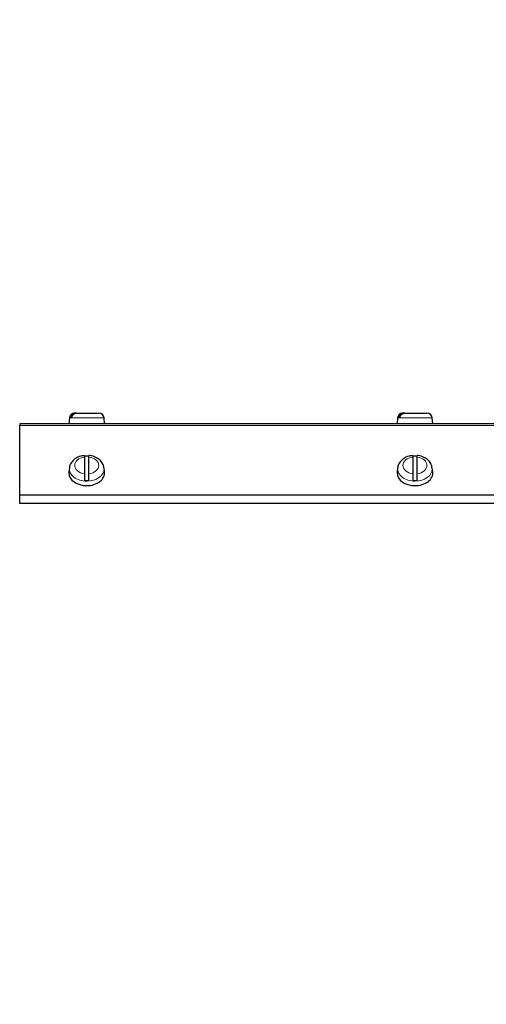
# Model space of a CAD drawing. Header units: millimetres. Extents: x 0 to 29700, y -16 to 21000.
# Tile 329 of 357: x 21765 to 21974, y 17244 to 17685. Entities that reach past the tile are written whole.
import ezdxf

# ---------------------------------------------------------------- set-up
doc = ezdxf.new("R2010")
doc.units = ezdxf.units.MM
doc.layers.add('1', color=7, linetype='Continuous', true_color=0xffffff)
doc.layers.add('254', color=7, linetype='Continuous', true_color=0xffffff)
doc.styles.add('latin_extended', font='simplex.shx')
doc.dimstyles.get("Standard").update_dxf_attribs({"dimtxt": 0.18, "dimasz": 0.18, "dimexe": 0.18, "dimexo": 0.0625, "dimgap": 0.09, "dimtad": 0, "dimtih": 1, "dimtoh": 1, "dimdec": 4, "dimzin": 0, "dimdsep": 46, "dimtxsty": 'Standard', "dimcen": 0.09, "dimadec": 0, "dimazin": 0, "dimtfac": 1, "dimtdec": 4, "dimtofl": 0, "dimtmove": 0, "dimatfit": 3, "dimfxl": 1, "dimtolj": 1, "dimtzin": 0, "dimarcsym": 0})

# ---------------------------------------------------------------- blocks, each defined once
blk = doc.blocks.new('_U4')
at = {"layer": '254', "color": 3, "linetype": 'Continuous', "lineweight": 13, "transparency": 16777216}
for p, q in [((28056.49, 18872.66), (28056.49, 14093.8)), ((18212.99, 16851.58), (18212.99, 14093.8)), ((18387.99, 14143.8), (27881.49, 14143.8))]:
    blk.add_line(p, q, dxfattribs=at)
at = {"layer": '254', "color": 3, "transparency": 16777216}
for points in [[(18387.99, 14172.97), (18387.99, 14114.64), (18212.99, 14143.8)], [(27881.49, 14114.64), (27881.49, 14172.97), (28056.49, 14143.8)]]:
    blk.add_solid(points, dxfattribs=at)
at = {"layer": 'Defpoints', "color": 0, "transparency": 16777216}
for p in [(28056.49, 18922.66), (18212.99, 16901.58), (28056.49, 14143.8)]:
    blk.add_point(p, dxfattribs=at)
at = {"layer": '254', "color": 2, "lineweight": 13, "transparency": 16777216, "insert": (22822.24, 14406.3), "char_height": 175, "attachment_point": 1, "style": 'latin_extended'}
blk.add_mtext('\\A1;9844', dxfattribs=at)

msp = doc.modelspace()

# ---------------------------------------------------------------- linework, layer by layer
at = {"layer": '1', "color": 2, "linetype": 'Continuous', "lineweight": 25}
for p, q in [((21787.715, 17506.912), (21787.487, 17504.303)), ((21788.786, 17507.203), (21788.022, 17507.203)), ((21790.218, 17509.103), (21790.106, 17509.103)), ((21790.982, 17509.103), (21790.218, 17509.103)), ((21790.982, 17509.103), (21800.867, 17509.103)), ((21803.487, 17504.303), (21803.258, 17506.912)), ((21934.715, 17506.912), (21934.487, 17504.303)), ((21935.786, 17507.203), (21935.022, 17507.203)), ((21937.218, 17509.103), (21937.106, 17509.103)), ((21937.982, 17509.103), (21937.218, 17509.103)), ((21937.982, 17509.103), (21947.867, 17509.103)), ((21950.487, 17504.303), (21950.258, 17506.912)), ((21765.495, 17502.803), (21765.472, 17502.803)), ((21765.495, 17502.303), (21765.472, 17502.303)), ((21765.487, 17504.303), (21765.487, 17503.571)), ((22059.754, 17504.303), (21765.487, 17504.303)), ((21765.487, 17472.561), (21765.487, 17503.571)), ((21765.472, 17498.117), (21765.495, 17498.117)), ((21794.487, 17489.408), (21794.487, 17481.931)), ((21796.487, 17481.931), (21796.487, 17489.408)), ((21941.487, 17489.408), (21941.487, 17481.931)), ((21943.487, 17481.931), (21943.487, 17489.408)), ((21787.745, 17484.601), (21787.517, 17482.771)), ((21803.456, 17482.771), (21803.229, 17484.601)), ((21934.745, 17484.601), (21934.517, 17482.771)), ((21950.456, 17482.771), (21950.229, 17484.601)), ((21787.517, 17482.771), (21787.487, 17482.276)), ((21934.517, 17482.771), (21934.487, 17482.276)), ((21765.487, 17472.4), (21765.487, 17472.561)), ((21765.487, 17468.653), (21765.487, 17472.4)), ((22076.41, 17468.653), (21765.487, 17468.653))]:
    msp.add_line(p, q, dxfattribs=at)
at = {"layer": '1', "color": 4, "linetype": 'Continuous', "lineweight": 13}
for p, q in [((21803.258, 17506.912), (21787.715, 17506.912)), ((21950.258, 17506.912), (21934.715, 17506.912)), ((22060.099, 17503.571), (21765.487, 17503.571)), ((22074.582, 17472.561), (21765.487, 17472.561)), ((22074.663, 17472.4), (21765.487, 17472.4))]:
    msp.add_line(p, q, dxfattribs=at)
at = {"layer": '1', "color": 2, "linetype": 'Continuous', "lineweight": 25}
for centre, start, end in [((21790.106, 17506.703), 90, 175), ((21800.867, 17506.703), 5, 90), ((21937.106, 17506.703), 90, 175), ((21947.867, 17506.703), 5, 90)]:
    msp.add_arc(centre, 2.4, start, end, dxfattribs=at)
at = {"layer": '1', "color": 4, "linetype": 'Continuous', "lineweight": 13}
for centre, major_axis, start_param, end_param in [((21795.487, 17485.67), (-5.381, 0), 4.8993196, 7.667051), ((21795.487, 17485.67), (-5.381, 0), 1.757727, 4.5254583), ((21942.487, 17485.67), (-5.381, 0), 4.8993196, 7.667051), ((21942.487, 17485.67), (-5.381, 0), 1.757727, 4.5254583), ((21795.487, 17484.121), (7.772, 0), 3.0606966, 4.712389), ((21795.487, 17484.121), (7.772, 0), 0, 0.097193), ((21942.487, 17484.121), (7.772, 0), 3.0606966, 4.712389), ((21942.487, 17484.121), (7.772, 0), 0, 0.097193), ((21795.487, 17484.121), (7.772, 0), 4.712389, 6.2831853), ((21942.487, 17484.121), (7.772, 0), 4.712389, 6.2831853)]:
    msp.add_ellipse(centre, major_axis=major_axis, ratio=0.7071068, start_param=start_param, end_param=end_param, dxfattribs=at)
at = {"layer": '1', "color": 2, "linetype": 'Continuous', "lineweight": 25}
for centre, major_axis, start_param, end_param in [((21795.487, 17484.326), (7.728, 0), 1.4410362, 1.7005564), ((21942.487, 17484.326), (7.728, 0), 1.4410362, 1.7005564), ((21795.487, 17482.276), (-8, 0), 0, 1.5707963), ((21795.487, 17482.276), (-8, 0), 1.5707963, 3.2292627), ((21942.487, 17482.276), (-8, 0), 0, 1.5707963), ((21942.487, 17482.276), (-8, 0), 1.5707963, 3.2292627), ((21795.487, 17484.326), (7.728, 0), 4.5826289, 4.8421491), ((21942.487, 17484.326), (7.728, 0), 4.5826289, 4.8421491)]:
    msp.add_ellipse(centre, major_axis=major_axis, ratio=0.7071068, start_param=start_param, end_param=end_param, dxfattribs=at)
for points, knots in [([(21790.218, 17509.103), (21790.09, 17509.103), (21789.964, 17509.092), (21789.716, 17509.047), (21789.593, 17509.013), (21789.412, 17508.945), (21789.352, 17508.92), (21789.237, 17508.864), (21789.18, 17508.834), (21789.014, 17508.735), (21788.909, 17508.66), (21788.784, 17508.552), (21788.759, 17508.53), (21788.711, 17508.485), (21788.641, 17508.416), (21788.575, 17508.342), (21788.449, 17508.189), (21788.373, 17508.08), (21788.289, 17507.933), (21788.273, 17507.903), (21788.241, 17507.843), (21788.226, 17507.813), (21788.183, 17507.721), (21788.157, 17507.659), (21788.086, 17507.469), (21788.049, 17507.339), (21788.022, 17507.203)], [0, 0, 0, 0, 0.125, 0.125, 0.25, 0.25, 0.3125, 0.3125, 0.375, 0.375, 0.5, 0.5, 0.53125, 0.53125, 0.5625, 0.625, 0.625, 0.75, 0.75, 0.78125, 0.78125, 0.8125, 0.8125, 0.875, 0.875, 1, 1, 1, 1]), ([(21788.786, 17507.203), (21788.813, 17507.339), (21788.85, 17507.469), (21788.921, 17507.659), (21788.947, 17507.721), (21788.99, 17507.813), (21789.005, 17507.843), (21789.036, 17507.903), (21789.053, 17507.933), (21789.137, 17508.08), (21789.213, 17508.189), (21789.339, 17508.342), (21789.383, 17508.391), (21789.452, 17508.462), (21789.475, 17508.485), (21789.524, 17508.53), (21789.548, 17508.552), (21789.673, 17508.66), (21789.778, 17508.735), (21789.944, 17508.834), (21790.001, 17508.864), (21790.088, 17508.906), (21790.117, 17508.919), (21790.177, 17508.945), (21790.207, 17508.957), (21790.357, 17509.013), (21790.48, 17509.047), (21790.728, 17509.092), (21790.854, 17509.103), (21790.982, 17509.103)], [0, 0, 0, 0, 0.125, 0.125, 0.1875, 0.1875, 0.21875, 0.21875, 0.25, 0.25, 0.375, 0.375, 0.4375, 0.4375, 0.46875, 0.46875, 0.5, 0.5, 0.625, 0.625, 0.6875, 0.6875, 0.71875, 0.71875, 0.75, 0.75, 0.875, 0.875, 1, 1, 1, 1]), ([(21937.218, 17509.103), (21937.09, 17509.103), (21936.964, 17509.092), (21936.716, 17509.047), (21936.593, 17509.013), (21936.412, 17508.945), (21936.352, 17508.92), (21936.237, 17508.864), (21936.18, 17508.834), (21936.014, 17508.735), (21935.909, 17508.66), (21935.784, 17508.552), (21935.759, 17508.53), (21935.711, 17508.485), (21935.641, 17508.416), (21935.575, 17508.342), (21935.449, 17508.189), (21935.373, 17508.08), (21935.289, 17507.933), (21935.273, 17507.903), (21935.241, 17507.843), (21935.226, 17507.813), (21935.183, 17507.721), (21935.157, 17507.659), (21935.086, 17507.469), (21935.049, 17507.339), (21935.022, 17507.203)], [0, 0, 0, 0, 0.125, 0.125, 0.25, 0.25, 0.3125, 0.3125, 0.375, 0.375, 0.5, 0.5, 0.53125, 0.53125, 0.5625, 0.625, 0.625, 0.75, 0.75, 0.78125, 0.78125, 0.8125, 0.8125, 0.875, 0.875, 1, 1, 1, 1]), ([(21935.786, 17507.203), (21935.813, 17507.339), (21935.85, 17507.469), (21935.921, 17507.659), (21935.947, 17507.721), (21935.99, 17507.813), (21936.005, 17507.843), (21936.036, 17507.903), (21936.053, 17507.933), (21936.137, 17508.08), (21936.213, 17508.189), (21936.339, 17508.342), (21936.383, 17508.391), (21936.452, 17508.462), (21936.475, 17508.485), (21936.524, 17508.53), (21936.548, 17508.552), (21936.673, 17508.66), (21936.778, 17508.735), (21936.944, 17508.834), (21937.001, 17508.864), (21937.088, 17508.906), (21937.117, 17508.919), (21937.177, 17508.945), (21937.207, 17508.957), (21937.357, 17509.013), (21937.48, 17509.047), (21937.728, 17509.092), (21937.854, 17509.103), (21937.982, 17509.103)], [0, 0, 0, 0, 0.125, 0.125, 0.1875, 0.1875, 0.21875, 0.21875, 0.25, 0.25, 0.375, 0.375, 0.4375, 0.4375, 0.46875, 0.46875, 0.5, 0.5, 0.625, 0.625, 0.6875, 0.6875, 0.71875, 0.71875, 0.75, 0.75, 0.875, 0.875, 1, 1, 1, 1]), ([(21794.495, 17490.043), (21793.927, 17490.023), (21792.385, 17489.822), (21790.174, 17488.743), (21788.51, 17486.939), (21787.72, 17485.419), (21787.778, 17484.627), (21787.787, 17484.546)], [0, 0, 0, 0, 0.1642758, 0.4681905, 0.7323979, 0.9729604, 1, 1, 1, 1]), ([(21794.487, 17490.127), (21794.487, 17490.127), (21794.487, 17490.127), (21794.487, 17490.126), (21794.487, 17490.124), (21794.487, 17490.119), (21794.487, 17490.116), (21794.487, 17490.096), (21794.487, 17490.069), (21794.487, 17490.012), (21794.487, 17489.99), (21794.487, 17489.953), (21794.487, 17489.94), (21794.487, 17489.913), (21794.487, 17489.898), (21794.487, 17489.823), (21794.487, 17489.753), (21794.487, 17489.595), (21794.487, 17489.506), (21794.487, 17489.408)], [0, 0, 0, 0, 0.0041489, 0.0041489, 0.059474, 0.059474, 0.114799, 0.114799, 0.3360993, 0.3360993, 0.4467494, 0.4467494, 0.5020745, 0.5020745, 0.5573995, 0.5573995, 0.7786998, 0.7786998, 1, 1, 1, 1]), ([(21796.487, 17489.408), (21796.487, 17489.506), (21796.487, 17489.595), (21796.487, 17489.753), (21796.487, 17489.823), (21796.487, 17489.914), (21796.487, 17489.941), (21796.487, 17489.99), (21796.487, 17490.012), (21796.487, 17490.069), (21796.487, 17490.096), (21796.487, 17490.116), (21796.487, 17490.119), (21796.487, 17490.124), (21796.487, 17490.126), (21796.487, 17490.127), (21796.487, 17490.127), (21796.487, 17490.127)], [0, 0, 0, 0, 0.2166443, 0.2166443, 0.4332885, 0.4332885, 0.5416107, 0.5416107, 0.6499328, 0.6499328, 0.8665771, 0.8665771, 0.9207382, 0.9207382, 0.9748992, 0.9748992, 1, 1, 1, 1]), ([(21803.113, 17484.655), (21803.089, 17485.155), (21802.861, 17486.319), (21801.641, 17487.982), (21799.633, 17489.382), (21797.749, 17490.017), (21796.648, 17490.096), (21796.487, 17490.103)], [0, 0, 0, 0, 0.1642745, 0.4063163, 0.6661808, 0.9518054, 1, 1, 1, 1]), ([(21941.495, 17490.043), (21940.927, 17490.023), (21939.385, 17489.822), (21937.174, 17488.743), (21935.51, 17486.939), (21934.72, 17485.419), (21934.778, 17484.627), (21934.787, 17484.546)], [0, 0, 0, 0, 0.1642758, 0.4681905, 0.7323979, 0.9729604, 1, 1, 1, 1]), ([(21941.487, 17490.127), (21941.487, 17490.127), (21941.487, 17490.127), (21941.487, 17490.126), (21941.487, 17490.124), (21941.487, 17490.119), (21941.487, 17490.116), (21941.487, 17490.096), (21941.487, 17490.069), (21941.487, 17490.012), (21941.487, 17489.99), (21941.487, 17489.953), (21941.487, 17489.94), (21941.487, 17489.913), (21941.487, 17489.898), (21941.487, 17489.823), (21941.487, 17489.753), (21941.487, 17489.595), (21941.487, 17489.506), (21941.487, 17489.408)], [0, 0, 0, 0, 0.0041489, 0.0041489, 0.059474, 0.059474, 0.114799, 0.114799, 0.3360993, 0.3360993, 0.4467494, 0.4467494, 0.5020745, 0.5020745, 0.5573995, 0.5573995, 0.7786998, 0.7786998, 1, 1, 1, 1]), ([(21943.487, 17489.408), (21943.487, 17489.506), (21943.487, 17489.595), (21943.487, 17489.753), (21943.487, 17489.823), (21943.487, 17489.914), (21943.487, 17489.941), (21943.487, 17489.99), (21943.487, 17490.012), (21943.487, 17490.069), (21943.487, 17490.096), (21943.487, 17490.116), (21943.487, 17490.119), (21943.487, 17490.124), (21943.487, 17490.126), (21943.487, 17490.127), (21943.487, 17490.127), (21943.487, 17490.127)], [0, 0, 0, 0, 0.2166443, 0.2166443, 0.4332885, 0.4332885, 0.5416107, 0.5416107, 0.6499328, 0.6499328, 0.8665771, 0.8665771, 0.9207382, 0.9207382, 0.9748992, 0.9748992, 1, 1, 1, 1]), ([(21950.113, 17484.655), (21950.089, 17485.155), (21949.861, 17486.319), (21948.641, 17487.982), (21946.633, 17489.382), (21944.749, 17490.017), (21943.648, 17490.096), (21943.487, 17490.103)], [0, 0, 0, 0, 0.1642745, 0.4063163, 0.6661808, 0.9518054, 1, 1, 1, 1]), ([(21794.487, 17481.931), (21794.487, 17481.833), (21794.487, 17481.729), (21794.487, 17481.507), (21794.487, 17481.389), (21794.487, 17481.202), (21794.487, 17481.139), (21794.487, 17481.011), (21794.487, 17480.946), (21794.487, 17480.75), (21794.487, 17480.616), (21794.487, 17480.444), (21794.487, 17480.41), (21794.487, 17480.341), (21794.487, 17480.307), (21794.487, 17480.204), (21794.487, 17480.136), (21794.487, 17479.931), (21794.487, 17479.796), (21794.487, 17479.628), (21794.487, 17479.594), (21794.487, 17479.528), (21794.487, 17479.495), (21794.487, 17479.397), (21794.487, 17479.333), (21794.487, 17479.145), (21794.487, 17479.024), (21794.487, 17478.908)], [0, 0, 0, 0, 0.125, 0.125, 0.25, 0.25, 0.3125, 0.3125, 0.375, 0.375, 0.5, 0.5, 0.53125, 0.53125, 0.5625, 0.5625, 0.625, 0.625, 0.75, 0.75, 0.78125, 0.78125, 0.8125, 0.8125, 0.875, 0.875, 1, 1, 1, 1]), ([(21796.487, 17478.908), (21796.487, 17479.024), (21796.487, 17479.145), (21796.487, 17479.333), (21796.487, 17479.397), (21796.487, 17479.495), (21796.487, 17479.528), (21796.487, 17479.594), (21796.487, 17479.628), (21796.487, 17479.796), (21796.487, 17479.932), (21796.487, 17480.136), (21796.487, 17480.204), (21796.487, 17480.307), (21796.487, 17480.341), (21796.487, 17480.41), (21796.487, 17480.445), (21796.487, 17480.616), (21796.487, 17480.75), (21796.487, 17480.947), (21796.487, 17481.012), (21796.487, 17481.108), (21796.487, 17481.14), (21796.487, 17481.203), (21796.487, 17481.234), (21796.487, 17481.389), (21796.487, 17481.507), (21796.487, 17481.729), (21796.487, 17481.833), (21796.487, 17481.931)], [0, 0, 0, 0, 0.125, 0.125, 0.1875, 0.1875, 0.21875, 0.21875, 0.25, 0.25, 0.375, 0.375, 0.4375, 0.4375, 0.46875, 0.46875, 0.5, 0.5, 0.625, 0.625, 0.6875, 0.6875, 0.71875, 0.71875, 0.75, 0.75, 0.875, 0.875, 1, 1, 1, 1]), ([(21941.487, 17481.931), (21941.487, 17481.833), (21941.487, 17481.729), (21941.487, 17481.507), (21941.487, 17481.389), (21941.487, 17481.202), (21941.487, 17481.139), (21941.487, 17481.011), (21941.487, 17480.946), (21941.487, 17480.75), (21941.487, 17480.616), (21941.487, 17480.444), (21941.487, 17480.41), (21941.487, 17480.341), (21941.487, 17480.307), (21941.487, 17480.204), (21941.487, 17480.136), (21941.487, 17479.931), (21941.487, 17479.796), (21941.487, 17479.628), (21941.487, 17479.594), (21941.487, 17479.528), (21941.487, 17479.495), (21941.487, 17479.397), (21941.487, 17479.333), (21941.487, 17479.145), (21941.487, 17479.024), (21941.487, 17478.908)], [0, 0, 0, 0, 0.125, 0.125, 0.25, 0.25, 0.3125, 0.3125, 0.375, 0.375, 0.5, 0.5, 0.53125, 0.53125, 0.5625, 0.5625, 0.625, 0.625, 0.75, 0.75, 0.78125, 0.78125, 0.8125, 0.8125, 0.875, 0.875, 1, 1, 1, 1]), ([(21943.487, 17478.908), (21943.487, 17479.024), (21943.487, 17479.145), (21943.487, 17479.333), (21943.487, 17479.397), (21943.487, 17479.495), (21943.487, 17479.528), (21943.487, 17479.594), (21943.487, 17479.628), (21943.487, 17479.796), (21943.487, 17479.932), (21943.487, 17480.136), (21943.487, 17480.204), (21943.487, 17480.307), (21943.487, 17480.341), (21943.487, 17480.41), (21943.487, 17480.445), (21943.487, 17480.616), (21943.487, 17480.75), (21943.487, 17480.947), (21943.487, 17481.012), (21943.487, 17481.108), (21943.487, 17481.14), (21943.487, 17481.203), (21943.487, 17481.234), (21943.487, 17481.389), (21943.487, 17481.507), (21943.487, 17481.729), (21943.487, 17481.833), (21943.487, 17481.931)], [0, 0, 0, 0, 0.125, 0.125, 0.1875, 0.1875, 0.21875, 0.21875, 0.25, 0.25, 0.375, 0.375, 0.4375, 0.4375, 0.46875, 0.46875, 0.5, 0.5, 0.625, 0.625, 0.6875, 0.6875, 0.71875, 0.71875, 0.75, 0.75, 0.875, 0.875, 1, 1, 1, 1])]:
    msp.add_open_spline(points, degree=3, knots=knots, dxfattribs=at)

# ---------------------------------------------------------------- dimensions: what is measured, and where the dimension line sits
at = {"layer": '254', "color": 2, "linetype": 'Continuous', "lineweight": 13}
dim = msp.add_linear_dim(base=(28056.493, 14143.803), p1=(18212.987, 16901.584), p2=(28056.493, 18922.663), dimstyle='Standard', override={"dimscale": 50, "dimtxt": 3.5, "dimasz": 3.5, "dimexe": 1, "dimexo": 1, "dimgap": 1.75, "dimtad": 1, "dimtih": 1, "dimtoh": 0, "dimdec": 0, "dimlfac": 1, "dimzin": 8, "dimdsep": 46, "dimlunit": 2, "dimtxsty": 'latin_extended', "dimsah": 1, "dimse1": 0, "dimse2": 0, "dimsd1": 0, "dimsd2": 0, "dimclrd": 3, "dimclre": 3, "dimclrt": 2, "dimtol": 0, "dimtm": -0.1, "dimtfac": 0.714286, "dimtdec": 3, "dimtofl": 1, "dimtmove": 0, "dimtzin": 8, "dimlwd": 13, "dimlwe": 13}, dxfattribs=at)
dim.commit()
dim.dimension.update_dxf_attribs({"geometry": '_U4', "text_midpoint": (23134.74, 14143.803), "dimtype": 160})

doc.saveas('drawing.dxf')
